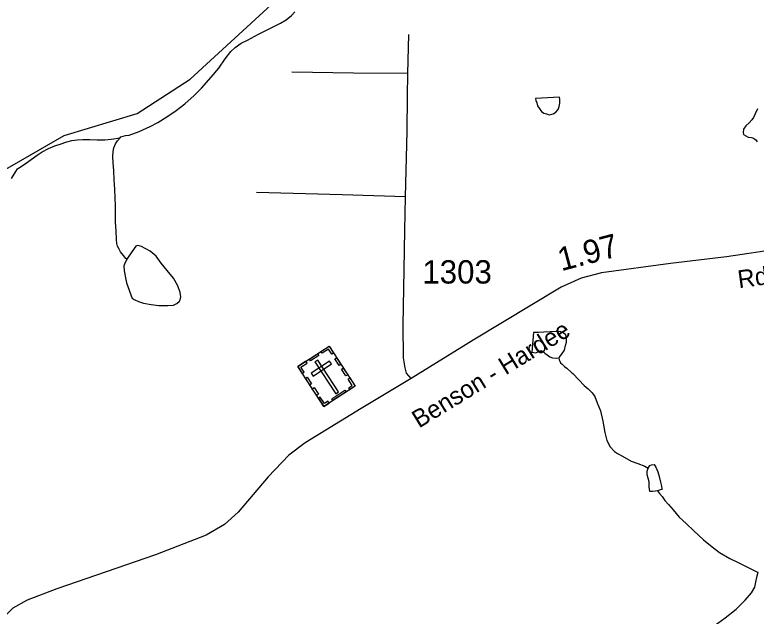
# Model space of a CAD drawing. Extents: x 2082433 to 2279600, y 546599 to 755198.
# Drawn here: x 2109736 to 2113702, y 625253 to 628474 of the extents above; entities that cross this region are included whole.
import ezdxf

# ---------------------------------------------------------------- set-up
doc = ezdxf.new("R2010")
doc.units = 0
for name, color, linetype in [('Exist Cultural Cemetery CELL', 7, 'Continuous'), ('Exist Hydrographic Creek Single Shore', 7, 'Continuous'), ('Exist Hydrographic Misc Water Feature', 7, 'Continuous'), ('Exist Road Non-System Type 51', 7, 'Continuous'), ('Exist Road Secondary Mileage Hundredths English Label', 7, 'Continuous'), ('Exist Road Secondary Type 51 Attributed', 7, 'Continuous'), ('Exist Road Secondary Type 51 Label', 7, 'Continuous'), ('Exist Road Secondary Type 51 Number Label', 7, 'Continuous')]:
    doc.layers.add(name, color=color, linetype=linetype)

msp = doc.modelspace()

# ---------------------------------------------------------------- linework, layer by layer
at = {"layer": 'Exist Cultural Cemetery CELL'}
for points in [[(2111250.3, 626589.7), (2111417, 626698.6), (2111556.2, 626485.4), (2111389.5, 626376.5)], [(2111440.7, 626662.3), (2111431.2, 626656.1), (2111413.6, 626683), (2111379.7, 626660.9), (2111373.6, 626670.2), (2111417, 626698.6)], [(2111312.3, 626630.2), (2111355.7, 626658.5), (2111361.9, 626649), (2111318.5, 626620.7)], [(2111471.1, 626594.9), (2111447.4, 626631.1), (2111457, 626637.4), (2111480.6, 626601.1)], [(2111273.9, 626553.5), (2111283.4, 626559.7), (2111265.8, 626586.6), (2111299.8, 626608.8), (2111293.7, 626618.1), (2111250.3, 626589.7)], [(2111321.6, 626555.1), (2111331.8, 626539.4), (2111430.4, 626603.8), (2111420.2, 626619.4)], [(2111357.6, 626624.8), (2111341.9, 626614.6), (2111452.8, 626444.8), (2111468.4, 626455)], [(2111507.1, 626539.6), (2111483.5, 626575.9), (2111493, 626582.1), (2111516.7, 626545.9)], [(2111314.5, 626491.4), (2111290.8, 626527.6), (2111300.3, 626533.9), (2111324, 626497.6)], [(2111528.4, 626467.2), (2111522.1, 626476.9), (2111540.6, 626488.9), (2111518.5, 626522.7), (2111527.8, 626528.8), (2111556.2, 626485.4)], [(2111351.2, 626435.1), (2111327.5, 626471.3), (2111337, 626477.6), (2111360.7, 626441.3)], [(2111431.3, 626417.5), (2111502.3, 626463.9), (2111508.6, 626454.4), (2111437.5, 626408)], [(2111417.1, 626394.6), (2111410.8, 626404.3), (2111392.4, 626392.2), (2111370.3, 626426.1), (2111361, 626420), (2111389.4, 626376.5)]]:
    msp.add_lwpolyline(points, close=True, dxfattribs=at)
at = {"layer": 'Exist Hydrographic Creek Single Shore'}
msp.add_lwpolyline([(2105653.4, 626840.1), (2105694.4, 626931), (2105828.5, 626990.7), (2106486.5, 627049.5), (2106719.5, 627110.4), (2107085.5, 627326.1), (2107209.5, 627359.7), (2108168.4, 627287.7), (2108576.4, 627181), (2108859.4, 627208.1), (2109117.6, 627317.7), (2109999.5, 627828), (2110390.6, 627944.7), (2110673.5, 628129.3), (2111454.6, 628848.3), (2111719.5, 629357.9)], dxfattribs=at)
at = {"layer": 'Exist Hydrographic Misc Water Feature'}
for points in [[(2110303.8, 627820.3), (2110327.8, 627826.4), (2110347.6, 627828.3), (2110402, 627848.5), (2110459.4, 627874.7), (2110501.4, 627896.7), (2110549.4, 627926.7), (2110599.2, 627960.9), (2110645.4, 627997.4), (2110695.2, 628041.4), (2110735, 628081.6), (2110786.7, 628139.4), (2110826.7, 628187.7), (2110860.5, 628237.8), (2110892.3, 628277.9), (2110914.4, 628298.1), (2110946.4, 628322.1), (2110980, 628338.1), (2111039.9, 628370.4), (2111079.7, 628390.3), (2111157.6, 628428.8), (2111187.7, 628446.5), (2111215.6, 628470.7), (2111233.5, 628488.7)], [(2112650, 628031.7), (2112521.8, 628025.2), (2112524.1, 628015.5), (2112528.2, 628001.5), (2112532.3, 627985.5), (2112540.5, 627973.3), (2112554, 627955.4), (2112565.9, 627947.6), (2112580.1, 627943.8), (2112594, 627937.6), (2112616.3, 627944), (2112630.3, 627952), (2112642, 627966.1), (2112648.1, 627981.7), (2112652, 627999.8), (2112651.8, 628022.1), (2112650, 628031.7)], [(2113709.7, 627970.7), (2113696.1, 627942.4), (2113687.9, 627924.5), (2113678.5, 627910.5), (2113664.4, 627894.4), (2113646.3, 627878.5), (2113634.4, 627860.5), (2113632.6, 627844.1), (2113634.4, 627832.5), (2113658.4, 627818.3), (2113676.5, 627816.4), (2113684.5, 627814.3), (2113700.3, 627804.6), (2113706.8, 627792.7)], [(2109750.3, 627648.6), (2109756.5, 627652.5), (2109786.6, 627672.7), (2109823.9, 627698.7), (2109856.1, 627722.7), (2109882.2, 627739), (2109916.2, 627757), (2109950.1, 627771.3), (2109978.1, 627781.2), (2110013.6, 627793.3), (2110041.9, 627799.6), (2110070.2, 627803.4), (2110099.9, 627805.8), (2110137.7, 627805.7), (2110176, 627803.6), (2110217.9, 627804.2), (2110251.9, 627807.9), (2110299.6, 627815.1), (2110303.8, 627820.3)], [(2110336, 627164.5), (2110329.4, 627168.4), (2110317.7, 627184.3), (2110301.9, 627204.2), (2110291.7, 627222.3), (2110285.5, 627234.2), (2110281.6, 627248.2), (2110279.4, 627270.5), (2110277.5, 627316.1), (2110275.1, 627362.3), (2110274.9, 627414.3), (2110274.9, 627450.4), (2110272.8, 627494.1), (2110270.8, 627540.2), (2110268.3, 627590), (2110266.4, 627640.2), (2110262.1, 627680.2), (2110260.1, 627714.2), (2110261.7, 627741.9), (2110266, 627762), (2110274, 627781.9), (2110286.1, 627798.3), (2110299.6, 627815.1), (2110303.8, 627820.3)], [(2109718.5, 627596.7), (2109742.3, 627634.4), (2109750.3, 627648.6)], [(2110336, 627164.5), (2110322, 627138.7), (2110319.8, 627128.5), (2110320.2, 627102.4), (2110324.1, 627084.4), (2110326.1, 627074.4), (2110334.1, 627038.7), (2110348.3, 626998.4), (2110358.7, 626968.5), (2110364.3, 626956.6), (2110374.5, 626948.6), (2110398.3, 626938.5), (2110424.3, 626928.9), (2110466.2, 626923), (2110506.4, 626916.9), (2110554.5, 626917.3), (2110584.7, 626919.3), (2110602.1, 626927.5), (2110616.5, 626939.6), (2110620.4, 626947.5), (2110624.3, 626963.5), (2110620.2, 626987.2), (2110608.3, 627023.1), (2110584.1, 627063.3), (2110551.9, 627105.1), (2110519.9, 627143.2), (2110491.8, 627181.1), (2110459.4, 627208.7), (2110433.8, 627222.7), (2110413.7, 627232.6), (2110401.6, 627236.5), (2110391.7, 627238.8), (2110383.9, 627234.7), (2110373.7, 627222.5), (2110341.9, 627176.6), (2110336, 627164.5)], [(2112645.9, 626636.5), (2112649.8, 626640.3), (2112663.7, 626660.5), (2112675.8, 626678.5), (2112681.8, 626702.4), (2112687.9, 626720.5), (2112687.5, 626744.5), (2112683.4, 626760.5), (2112669.5, 626770.3), (2112657.2, 626776.2), (2112645.3, 626778.5), (2112631.5, 626778.1), (2112599.3, 626776.1), (2112565.5, 626773.9), (2112537.4, 626771.7), (2112515.3, 626771.8), (2112511.4, 626771.6), (2112501.7, 626667.6), (2112523.7, 626663.9), (2112529.8, 626667.8), (2112549.9, 626675.7), (2112562, 626669.8), (2112571.8, 626661.8), (2112583.7, 626651.9), (2112597.9, 626642.1), (2112612.2, 626636.2), (2112631.7, 626634.1), (2112645.9, 626636.5)], [(2112645.9, 626636.5), (2112647.9, 626626.4), (2112652.2, 626618.5), (2112655.9, 626610.2), (2112664.3, 626602.4), (2112676.4, 626590.5), (2112688.3, 626580.5), (2112716.2, 626556.4), (2112720.3, 626552.6), (2112752.5, 626518.9), (2112782.2, 626488.9), (2112802.7, 626471.2), (2112824.5, 626449.2), (2112838.6, 626429.2), (2112850.9, 626395.3), (2112869.4, 626353.2), (2112881.3, 626297.4), (2112891.7, 626237.5), (2112903.4, 626193.5), (2112920, 626159.8), (2112944, 626135.9), (2112960.2, 626123.7), (2112986.1, 626110), (2113032.4, 626084), (2113068.3, 626070.4), (2113106.4, 626056.5), (2113124.3, 626046.5)], [(2113174.7, 625925.3), (2113163.2, 625922.6), (2113147, 625920.6), (2113133.1, 625920.7), (2113128.8, 625946.4), (2113129, 625972.4), (2113124.7, 625992.5), (2113118.7, 626010.5), (2113118.5, 626030.4), (2113124.3, 626046.5)], [(2113124.3, 626046.5), (2113132.7, 626060.7), (2113142.1, 626064.5), (2113156.2, 626064.8), (2113164.4, 626050.6), (2113176.3, 626026.9), (2113182.5, 626000.8), (2113190.7, 625970.7), (2113194.8, 625949.1), (2113197.1, 625934.9), (2113198.9, 625931), (2113190.9, 625929), (2113179, 625926.7), (2113174.7, 625925.3)], [(2113174.7, 625925.3), (2113185, 625910.8), (2113198.9, 625894.9), (2113213, 625872.9), (2113233.3, 625851.2), (2113257.1, 625823.2), (2113289.5, 625783.4), (2113327.7, 625749.7), (2113367.9, 625709.6), (2113419.7, 625661.9), (2113466.1, 625624.1), (2113506.3, 625594.5), (2113560.6, 625562.7), (2113608.4, 625538.9), (2113670.5, 625509.2), (2113708.5, 625489.3), (2113712.8, 625489.4)], [(2112999.2, 624880.4), (2113009.6, 624886.5), (2113027.5, 624894.4), (2113065.4, 624912.6), (2113097.2, 624932.9), (2113157.3, 624967.2), (2113209.2, 624997.1), (2113259, 625023.6), (2113308.6, 625053.8), (2113346.5, 625081.7), (2113388.4, 625124), (2113436.1, 625166.3), (2113446, 625174.1), (2113466.1, 625192.2), (2113496, 625216.5), (2113535.6, 625244.5), (2113595.5, 625291), (2113643.5, 625338.9), (2113677.5, 625379.2), (2113694.7, 625409.4), (2113700.9, 625435.3), (2113706.4, 625469.3), (2113712.8, 625489.4)]]:
    msp.add_lwpolyline(points, dxfattribs=at)
at = {"layer": 'Exist Road Non-System Type 51'}
msp.add_line((2111838.2, 628158.8), (2111843, 628367.7), dxfattribs=at)
for points in [[(2111838.2, 628158.8), (2111547.5, 628160.4), (2111218.8, 628166.8)], [(2111825.5, 627499.7), (2111835, 627849.9), (2111836.6, 628038.1), (2111838.2, 628158.8)], [(2111825.5, 627499.7), (2111487.2, 627509.2), (2111028.2, 627521.2)], [(2111855.7, 626526.1), (2111831.8, 626554.7), (2111823.9, 626583.3), (2111816, 626637.3), (2111812.8, 626813.6), (2111819.1, 627108.2), (2111822.3, 627320.2), (2111825.5, 627499.7)]]:
    msp.add_lwpolyline(points, dxfattribs=at)
at = {"layer": 'Exist Road Secondary Type 51 Attributed'}
msp.add_lwpolyline([(2113829.9, 627219.7), (2113543.1, 627177.5), (2113243.1, 627141.6), (2112875.2, 627092.3), (2112766.2, 627063.6), (2112659.5, 627015.8), (2112188.1, 626730.8), (2111855.7, 626526.1), (2111588.6, 626364.6), (2111289.1, 626181.4), (2111201.3, 626114.7), (2111091, 625999.1), (2110931.4, 625810.4), (2110857.4, 625745.1), (2110759.6, 625687), (2110488.7, 625581.1), (2109961.6, 625400.4), (2109801.7, 625339.9), (2109726.1, 625296.9), (2109683.1, 625253.9), (2109624.1, 625049.8)], dxfattribs=at)

# ---------------------------------------------------------------- texts
at = {"layer": 'Exist Road Secondary Mileage Hundredths English Label'}
msp.add_text('1.97', height=125, rotation=14.733, dxfattribs=at).set_placement((2112659.4, 627100.2))
at = {"layer": 'Exist Road Secondary Type 51 Label'}
for s, rotation, p in [('Rd.', 7.8352, (2113609.7, 627009.3)), ('Benson - Hardee', 31.5762, (2111898.3, 626257.7))]:
    msp.add_text(s, height=95, rotation=rotation, dxfattribs=at).set_placement(p)
at = {"layer": 'Exist Road Secondary Type 51 Number Label'}
msp.add_text('1303', height=125, dxfattribs=at).set_placement((2111916.1, 627034.5))

doc.saveas('drawing.dxf')
